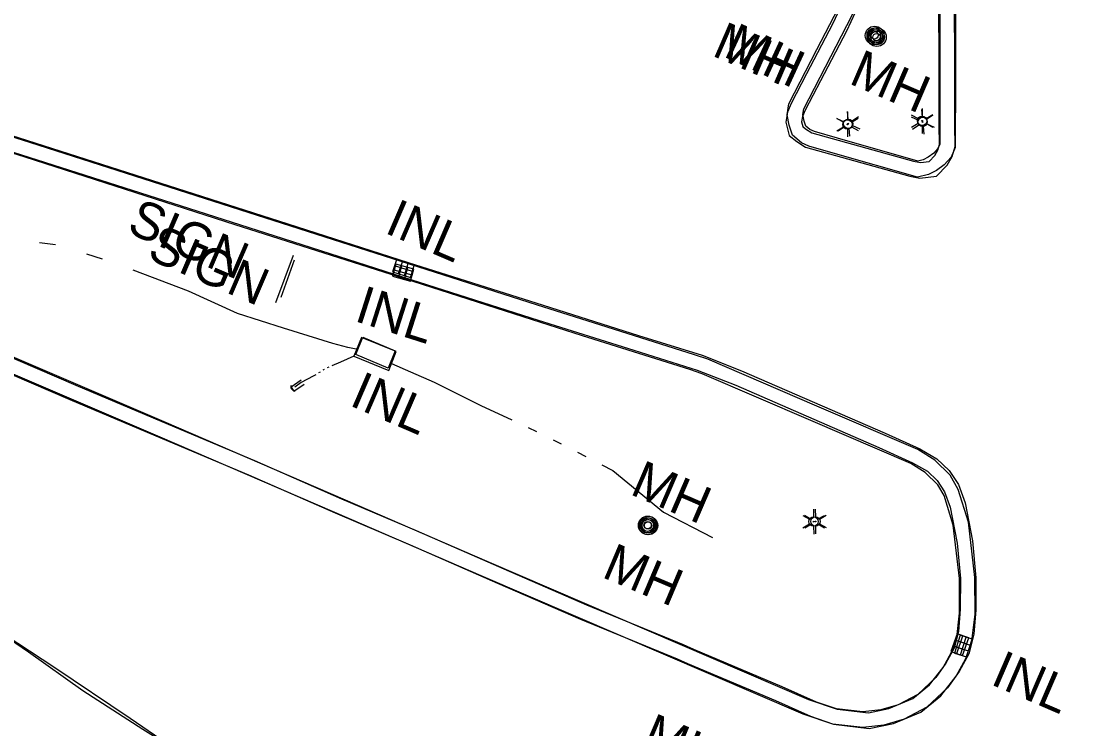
# Model space of a CAD drawing. Extents: x 588843 to 2552415, y 180129 to 269402.
# Drawn here: x 593696.8 to 593866, y 185559.6 to 185673.4 of the extents above; entities that cross this region are included whole.
import ezdxf

# ---------------------------------------------------------------- set-up
doc = ezdxf.new("R2010")
doc.units = 0
for name, color, linetype in [('Default', 7, 'Continuous'), ('E_DRN', 7, 'Continuous'), ('E_DRN_Text', 7, 'Continuous'), ('E_LTG', 7, 'Continuous'), ('E_RDWY', 7, 'Continuous'), ('E_RDWY_C_and_G', 7, 'Continuous'), ('E_SGN', 7, 'Continuous'), ('E_SGN_Text', 7, 'Continuous'), ('E_STRUCT', 7, 'Continuous'), ('E_UTL_MH', 7, 'Continuous'), ('E_UTL_MH_Text', 7, 'Continuous'), ('E_WTR_P', 7, 'Continuous')]:
    doc.layers.add(name, color=color, linetype=linetype)

# ---------------------------------------------------------------- blocks, each defined once
blk = doc.blocks.new('LPOL')
at = {"layer": 'Default'}
for p, q in [((-0.75, 1.3), (-2, 3.46)), ((0.75, 1.3), (2, 3.46)), ((-4, 0), (-1.5, 0)), ((1.5, 0), (4, 0)), ((-2, -3.46), (-0.75, -1.3)), ((2, -3.46), (0.75, -1.3))]:
    blk.add_line(p, q, dxfattribs=at)
for radius in [1.5, 1.5, 1.5, 0.125]:
    blk.add_circle((0, 0), radius, dxfattribs=at)
blk = doc.blocks.new('MHO')
at = {"layer": 'Default'}
for centre, radius in [((0.08, -0.12), 3), ((0.08, -0.12), 2.43), ((0.07, -0.15), 1.94), ((0.02, -0.16), 1.21)]:
    blk.add_circle(centre, radius, dxfattribs=at)
blk = doc.blocks.new('INLO')
at = {"layer": 'E_DRN'}
for p, q in [((2, -4), (2, 0)), ((4, -4), (4, 0)), ((6, -2), (0, -2))]:
    blk.add_line(p, q, dxfattribs=at)
blk.add_lwpolyline([(0, -4), (6, -4), (6, 0), (0, 0), (0, -4)], close=True, dxfattribs=at)
blk = doc.blocks.new('MHT')
at = {"layer": 'E_UTL_MH_Text'}
blk.add_text('MH', height=12, dxfattribs=at).set_placement((-9.81, -6))
blk = doc.blocks.new('INLT_25')
at = {"layer": 'E_DRN_Text'}
blk.add_text('INL', height=12, dxfattribs=at).set_placement((-11.03, -6))
blk = doc.blocks.new('CULV2')
at = {"layer": 'E_DRN'}
blk.add_arc((19.7, 14.8), 24.6, 216.8699, 323.1301, dxfattribs=at)
blk = doc.blocks.new('SIGN')
at = {"layer": 'Default'}
blk.add_text('SIGN', height=12, dxfattribs=at).set_placement((-18.55, -6))
blk = doc.blocks.new('INLO_3')
at = {"layer": 'E_DRN'}
for p, q in [((6.6, -13.1), (6.6, 0)), ((13.1, -13.1), (13.1, 0)), ((19.7, -6.6), (0, -6.6))]:
    blk.add_line(p, q, dxfattribs=at)
blk.add_lwpolyline([(0, -13.1), (19.7, -13.1), (19.7, 0), (0, 0)], close=True, dxfattribs=at)
blk = doc.blocks.new('INLT_45_1')
at = {"layer": 'E_DRN_Text'}
blk.add_text('INL', height=39.37, dxfattribs=at).set_placement((-36.2, -19.7))
blk = doc.blocks.new('MHT_3')
at = {"layer": 'E_UTL_MH_Text'}
blk.add_text('MH', height=39.37, dxfattribs=at).set_placement((-32.2, -19.7))
blk = doc.blocks.new('MHO_3')
at = {"layer": 'E_UTL_MH'}
for centre, radius in [((0.3, -0.4), 9.84), ((0.3, -0.4), 7.98), ((0.2, -0.5), 6.35), ((0.1, -0.5), 3.97)]:
    blk.add_circle(centre, radius, dxfattribs=at)
blk = doc.blocks.new('LPOL_4')
at = {"layer": 'E_LTG'}
for p, q in [((-2.5, 4.3), (-6.6, 11.4)), ((2.5, 4.3), (6.6, 11.4)), ((-13.1, 0), (-4.9, 0)), ((4.9, 0), (13.1, 0)), ((-6.6, -11.4), (-2.5, -4.3)), ((6.6, -11.4), (2.5, -4.3))]:
    blk.add_line(p, q, dxfattribs=at)
for radius in [4.92, 4.92, 4.92, 0.41]:
    blk.add_circle((0, 0), radius, dxfattribs=at)
blk = doc.blocks.new('SIGN_3')
at = {"layer": 'E_SGN'}
blk.add_text('SIGN', height=39.37, dxfattribs=at).set_placement((-56.1, -19.7))

msp = doc.modelspace()

# ---------------------------------------------------------------- linework, layer by layer
at = {"layer": 'E_DRN'}
for points in [[(593750.29, 185619.48), (593755.89, 185617.22), (593757.11, 185620.24), (593751.5, 185622.5)], [(593755.78, 185617.6), (593750.59, 185619.8), (593751.75, 185622.55), (593756.94, 185620.35), (593755.78, 185617.6)]]:
    msp.add_lwpolyline(points, close=True, dxfattribs=at)
at = {"layer": 'E_RDWY'}
for points in [[(593805.06, 185499.36), (593796.08, 185505.71), (593778.99, 185517.59), (593765.58, 185526.62), (593750.52, 185536.77), (593736.83, 185546.06), (593725.23, 185553.81), (593714.32, 185561.29), (593702.05, 185569.53), (593690.43, 185577.12), (593681.49, 185583.28), (593656.92, 185594.04), (593626.9, 185606.88), (593604.28, 185616.72), (593578.06, 185627.87), (593554.17, 185638.2), (593528.97, 185649.12), (593509.99, 185657.21), (593506.4, 185658.17), (593479.1, 185664.49), (593455.91, 185669.88), (593438.41, 185673.77)], [(593805.94, 185496.05), (593797.03, 185505.05), (593786.93, 185511.9), (593777.58, 185518.45), (593767.74, 185525.16), (593757.74, 185531.98), (593746.04, 185539.64), (593735.92, 185546.77), (593726.52, 185553.17), (593716.39, 185559.48), (593706.73, 185565.73), (593698.01, 185571.94), (593688.62, 185578.29)]]:
    msp.add_lwpolyline(points, dxfattribs=at)
at = {"layer": 'E_RDWY_C_and_G'}
for points in [[(593846.76, 185697.53), (593846.93, 185689.06), (593846.95, 185664.12), (593846.94, 185653.04), (593846.28, 185651.51), (593845.16, 185650.27), (593843.9, 185649.34), (593842.62, 185648.72), (593840.87, 185648.28), (593827.3, 185652.15), (593823.42, 185653.26), (593822.24, 185653.8), (593820.79, 185655.02), (593820.26, 185656.61), (593819.9, 185658.3), (593820.18, 185660.06), (593824.69, 185668.82), (593828.15, 185675.47), (593828.79, 185676.8), (593834.19, 185689.48), (593837.34, 185698.09), (593839.55, 185703.83)], [(593844.17, 185701.71), (593844.43, 185689.03), (593844.45, 185664.12), (593844.44, 185653.56), (593844.15, 185652.88), (593843.48, 185652.13), (593842.6, 185651.49), (593841.76, 185651.08), (593840.92, 185650.87), (593827.99, 185654.55), (593824.29, 185655.61), (593823.58, 185655.93), (593822.94, 185656.48), (593822.67, 185657.27), (593822.44, 185658.36), (593822.59, 185659.27), (593826.92, 185667.67), (593830.37, 185674.32), (593831.08, 185675.82), (593836.51, 185688.56), (593839.68, 185697.21), (593841.55, 185702.08)], [(593830.68, 185680.34), (593827.19, 185672.86), (593823.05, 185664.9), (593820.56, 185660.11), (593819.99, 185658.73), (593819.68, 185657.11), (593820.22, 185654.95), (593821.45, 185654), (593822.89, 185653.11), (593839.62, 185648.44), (593841.22, 185648.09), (593843.92, 185648.43), (593845.64, 185650.23), (593846.45, 185651.6), (593846.92, 185653.19), (593846.86, 185656.64), (593846.84, 185669.38), (593846.76, 185677.79)], [(593832.96, 185679.32), (593829.43, 185671.76), (593825.27, 185663.75), (593822.83, 185659.06), (593822.4, 185658.01), (593822.24, 185657.17), (593822.43, 185656.4), (593822.87, 185656.06), (593823.9, 185655.42), (593840.23, 185650.86), (593841.33, 185650.62), (593842.73, 185650.8), (593843.64, 185651.75), (593844.14, 185652.61), (593844.41, 185653.53), (593844.36, 185656.61), (593844.34, 185669.38), (593844.26, 185677.79)], [(593690.58, 185618.78), (593718.75, 185606.7), (593749.89, 185593.24), (593770.68, 185584.26), (593822.44, 185562), (593827.38, 185560.34), (593833.11, 185559.65), (593836.99, 185560.45), (593841.39, 185562.3), (593844.59, 185564.92), (593847.05, 185568.08), (593848.63, 185570.89), (593849.61, 185573.75), (593850.11, 185578.05), (593850.1, 185583.93), (593849.07, 185592.85), (593847.42, 185598.1), (593846.11, 185600.36), (593843.67, 185602.77), (593840.93, 185604.48), (593824.69, 185611.49), (593807.15, 185619.03), (593805.03, 185619.74), (593787.8, 185625.17), (593779.79, 185627.72), (593760.59, 185633.88), (593731.97, 185643.01), (593698.21, 185653.85), (593666.27, 185663.92)], [(593691.57, 185621.08), (593719.74, 185608.99), (593750.88, 185595.53), (593771.67, 185586.55), (593823.33, 185564.34), (593827.93, 185562.79), (593833.01, 185562.19), (593836.25, 185562.85), (593840.09, 185564.46), (593842.79, 185566.68), (593844.96, 185569.47), (593846.34, 185571.92), (593847.16, 185574.31), (593847.61, 185578.19), (593847.6, 185583.79), (593846.61, 185592.33), (593845.12, 185597.09), (593844.12, 185598.81), (593842.11, 185600.79), (593839.77, 185602.26), (593823.7, 185609.19), (593806.26, 185616.69), (593804.26, 185617.36), (593787.05, 185622.78), (593779.02, 185625.34), (593759.83, 185631.5), (593731.21, 185640.63), (593697.45, 185651.47), (593665.52, 185661.54)], [(593677.99, 185660.51), (593697.66, 185654.23), (593721.8, 185646.51), (593739.68, 185640.8), (593759.02, 185634.58), (593780.69, 185627.68), (593796.04, 185622.83), (593806.27, 185619.64), (593812.6, 185617.15), (593835.64, 185607.11), (593841.22, 185604.61), (593843.98, 185603.03), (593845.93, 185601.12), (593847.45, 185598.86), (593848.53, 185595.94), (593849.72, 185589.81), (593850.26, 185583.86), (593850.24, 185578.75), (593849.91, 185574.84), (593849.12, 185571.65), (593847.55, 185568.81), (593845.7, 185566.19), (593842.35, 185563.08), (593838.72, 185561.15), (593835.46, 185560.19), (593832.09, 185559.81), (593827.27, 185560.37), (593823.71, 185561.57), (593818.1, 185564.08), (593803.96, 185570.06), (593802.3, 185570.81), (593802.3, 185570.81), (593786.77, 185577.17), (593773.43, 185582.98), (593759.37, 185589.11), (593747.36, 185594.25), (593733.4, 185600.36), (593719.55, 185606.24), (593704.69, 185612.5), (593692.22, 185617.85)], [(593677.24, 185658.13), (593696.9, 185651.85), (593721.04, 185644.13), (593738.92, 185638.42), (593758.25, 185632.2), (593779.93, 185625.3), (593795.29, 185620.45), (593805.44, 185617.28), (593811.65, 185614.84), (593834.63, 185604.82), (593840.08, 185602.38), (593842.46, 185601.01), (593844, 185599.51), (593845.21, 185597.71), (593846.12, 185595.26), (593847.24, 185589.46), (593847.76, 185583.75), (593847.74, 185578.86), (593847.43, 185575.24), (593846.77, 185572.57), (593845.43, 185570.14), (593843.81, 185567.84), (593840.89, 185565.14), (593837.77, 185563.48), (593834.96, 185562.65), (593832.09, 185562.33), (593827.82, 185562.82), (593824.62, 185563.9), (593819.1, 185566.37), (593804.93, 185572.36), (593803.25, 185573.13), (593803.25, 185573.13), (593787.74, 185579.47), (593774.43, 185585.27), (593760.36, 185591.41), (593748.35, 185596.54), (593734.39, 185602.66), (593720.52, 185608.54), (593705.67, 185614.8), (593693.21, 185620.15)]]:
    msp.add_lwpolyline(points, dxfattribs=at)
at = {"layer": 'E_SGN'}
msp.add_line((593740.56, 185635.68), (593737.72, 185628.07), dxfattribs=at)
msp.add_lwpolyline([(593740.68, 185634.94), (593738.54, 185628.91)], dxfattribs=at)
at = {"layer": 'E_STRUCT'}
msp.add_lwpolyline([(593741.8, 185615.66), (593740.2, 185614.52), (593740.62, 185613.89), (593742.31, 185615.01)], dxfattribs=at)
at = {"layer": 'E_WTR_P'}
for points in [[(593702.36, 185637.39), (593699.75, 185637.71)], [(593709.87, 185635.07), (593707.38, 185635.89)], [(593750.65, 185620.64), (593749.33, 185620.92), (593746.9, 185621.53), (593738.98, 185624.02), (593731.58, 185626.35), (593723.69, 185629.96), (593714.83, 185633.33)], [(593750.29, 185619.48), (593748.13, 185618.56), (593746.75, 185617.95)], [(593744.85, 185616.95), (593744.62, 185616.8)], [(593745.53, 185617.38), (593745.3, 185617.23)], [(593746.26, 185617.72), (593746.01, 185617.61)], [(593756.35, 185618.35), (593759.37, 185616.98), (593763.19, 185615.34), (593770.68, 185611.6), (593775.65, 185609.27)], [(593744.16, 185616.52), (593743.77, 185616.27), (593741.83, 185615.25), (593740.8, 185614.53)], [(593778.32, 185608.02), (593779.66, 185607.4)], [(593782.29, 185606.07), (593783.6, 185605.4)], [(593786.23, 185604.05), (593787.54, 185603.38)], [(593790.16, 185602.04), (593791.91, 185601.14), (593800.07, 185594.44), (593807.93, 185590.38)]]:
    msp.add_lwpolyline(points, dxfattribs=at)

# ---------------------------------------------------------------- block references
at = {"layer": 'E_DRN'}
for name, p, xscale, yscale, rotation in [('INLO', (593757.05, 185634.3), 0.5, 0.4999999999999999, -15.975048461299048), ('INLO_3', (593757.13, 185634.98), 0.15240030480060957, 0.15240030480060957, -17.68532719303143), ('CULV2', (593740.2, 185614.8), 0.02792413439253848, 0.027924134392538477, -53.59807942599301), ('INLO', (593849.1, 185574.21), 0.49999999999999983, 0.4999999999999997, -109.135811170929), ('INLO_3', (593849.64, 185574.03), 0.15240030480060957, 0.15240030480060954, -107.76833363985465)]:
    msp.add_blockref(name, p, dxfattribs=dict(at, xscale=xscale, yscale=yscale, rotation=rotation))
at = {"layer": 'E_DRN_Text'}
for name, p, xscale, yscale, rotation in [('INLT_25', (593761.29, 185639.98), 0.49999999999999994, 0.5000000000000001, -23.33669759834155), ('INLT_45_1', (593756.36, 185626.4), 0.15240030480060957, 0.15240030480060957, -17.68532719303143), ('INLT_25', (593755.63, 185612.24), 0.49999999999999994, 0.5000000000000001, -23.33669759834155), ('INLT_25', (593858.65, 185567.41), 0.49999999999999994, 0.5000000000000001, -23.33669759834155)]:
    msp.add_blockref(name, p, dxfattribs=dict(at, xscale=xscale, yscale=yscale, rotation=rotation))
at = {"layer": 'E_LTG'}
for name, p, xscale, yscale, rotation in [('LPOL_4', (593841.69, 185657.15), 0.1524003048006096, 0.15240030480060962, -84.36014555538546), ('LPOL', (593841.6, 185657.32), 0.5000000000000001, 0.5, -89.67337617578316), ('LPOL_4', (593829.74, 185656.87), 0.1524003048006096, 0.15240030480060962, -84.36014555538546), ('LPOL', (593829.6, 185656.76), 0.5000000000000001, 0.5, -89.67337617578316), ('LPOL', (593824.17, 185592.91), 0.5000000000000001, 0.5, -89.67337617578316), ('LPOL_4', (593824.46, 185592.94), 0.1524003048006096, 0.1524003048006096, -89.2544447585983)]:
    msp.add_blockref(name, p, dxfattribs=dict(at, xscale=xscale, yscale=yscale, rotation=rotation))
at = {"layer": 'E_SGN_Text'}
for name, p, xscale, yscale, rotation in [('SIGN', (593723.29, 185638.58), 0.49999999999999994, 0.5000000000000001, -23.33669759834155), ('SIGN_3', (593725.89, 185634.65), 0.15240030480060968, 0.15240030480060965, -23.235770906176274)]:
    msp.add_blockref(name, p, dxfattribs=dict(at, xscale=xscale, yscale=yscale, rotation=rotation))
at = {"layer": 'E_UTL_MH'}
for name, p, xscale, yscale, rotation in [('MHO_3', (593834.31, 185670.86), 0.15240030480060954, 0.15240030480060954, -20.034244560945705), ('MHO', (593834.03, 185671.09), 0.4999999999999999, 0.49999999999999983, -89.47457921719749), ('MHO_3', (593797.59, 185592.36), 0.1524003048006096, 0.15240030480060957, -22.949027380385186), ('MHO', (593797.56, 185592.35), 0.4999999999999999, 0.5, -88.66504860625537)]:
    msp.add_blockref(name, p, dxfattribs=dict(at, xscale=xscale, yscale=yscale, rotation=rotation))
at = {"layer": 'E_UTL_MH_Text'}
for name, p, xscale, yscale, rotation in [('MHT', (593813.34, 185668.69), 0.49999999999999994, 0.5000000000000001, -23.33669759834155), ('MHT_3', (593815.18, 185668.43), 0.15240030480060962, 0.1524003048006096, -24.71044485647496), ('MHT', (593835.34, 185664.22), 0.49999999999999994, 0.5000000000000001, -23.33669759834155), ('MHT', (593800.16, 185598.2), 0.49999999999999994, 0.5000000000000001, -23.33669759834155), ('MHT_3', (593795.63, 185584.91), 0.1524003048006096, 0.15240030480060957, -22.949027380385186), ('MHT', (593801.97, 185557.54), 0.5000000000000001, 0.4999999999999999, -23.108396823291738)]:
    msp.add_blockref(name, p, dxfattribs=dict(at, xscale=xscale, yscale=yscale, rotation=rotation))

doc.saveas('drawing.dxf')
